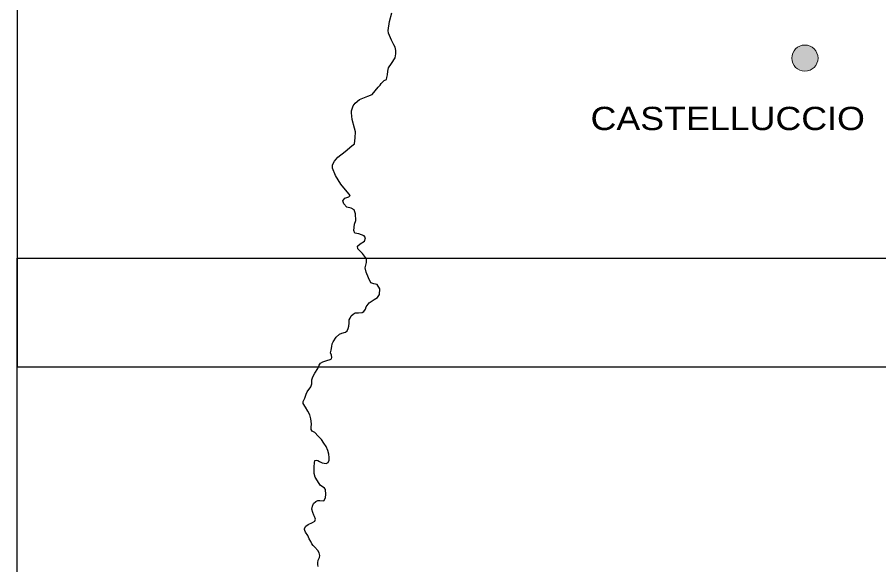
# Model space of a CAD drawing. Extents: x 645880 to 658994, y 884400 to 894744.
# Drawn here: x 648503.9 to 648966.8, y 890013.1 to 890307.4 of the extents above; entities that cross this region are included whole.
import ezdxf
from ezdxf.enums import TextEntityAlignment as Align

# ---------------------------------------------------------------- set-up
doc = ezdxf.new("R2010")
doc.units = 0
doc.header["$LTSCALE"] = 10
doc.layers.add('62', color=7, linetype='Continuous', lineweight=35)

msp = doc.modelspace()

# ---------------------------------------------------------------- hatches: boundary and pattern name
at = {"layer": '62'}
msp.add_hatch(color=256, dxfattribs=at).paths.add_polyline_path([(648934.17, 890285.39, 1), (648920.08, 890285.39, 1)])

# ---------------------------------------------------------------- linework, layer by layer
at = {"layer": '62', "lineweight": 25}
for points in [[(649384.86, 890693.49), (648503.87, 890693.49), (648503.87, 890119.49), (649384.86, 890119.49)], [(649384.86, 890693.49), (648503.87, 890693.49), (648503.87, 890119.49), (649384.86, 890119.49)], [(649155.24, 889662.36), (648503.87, 889662.36), (648503.87, 890177.93), (649155.24, 890177.93)], [(649155.24, 889662.36), (648503.87, 889662.36), (648503.87, 890177.93), (649155.24, 890177.93)]]:
    msp.add_lwpolyline(points, close=True, dxfattribs=at)
for points in [[(648706.23, 890292.56), (648705.04, 890295.05), (648703.33, 890298.77), (648703.16, 890300.26), (648703.84, 890305.05), (648705.12, 890309.67)], [(648706.23, 890292.56), (648705.04, 890295.05), (648703.33, 890298.77), (648703.16, 890300.26), (648703.84, 890305.05), (648705.12, 890309.67)], [(648678.91, 890208.68), (648679.93, 890210.17), (648682.06, 890210.91), (648682.74, 890211.49), (648682.14, 890212.48), (648677.8, 890217.6), (648674.82, 890222.23), (648673.37, 890226.19), (648673.37, 890228.09), (648674.29, 890229.94), (648676.17, 890232.18), (648680, 890235.23), (648683.66, 890238.2), (648685.11, 890239.36), (648685.54, 890242.58), (648685.62, 890245.72), (648685.19, 890247.71), (648683.92, 890252.5), (648683.41, 890255.97), (648683.49, 890257.12), (648684.34, 890259.84), (648685.54, 890261.24), (648687.75, 890263.15), (648692.18, 890264.96), (648694.65, 890265.87), (648697.88, 890269.84), (648698.82, 890270.83), (648699.42, 890271.74), (648701.04, 890273.39), (648702.23, 890273.97), (648702.4, 890275.04), (648702.91, 890276.36), (648703.08, 890278.35), (648703.42, 890280.16), (648705.04, 890282.48), (648706.91, 890285.53), (648707.34, 890287.76), (648707.34, 890289.42), (648706.91, 890291.23), (648706.23, 890292.56)], [(648678.91, 890208.68), (648679.93, 890210.17), (648682.06, 890210.91), (648682.74, 890211.49), (648682.14, 890212.48), (648677.8, 890217.6), (648674.82, 890222.23), (648673.37, 890226.19), (648673.37, 890228.09), (648674.29, 890229.94), (648676.17, 890232.18), (648680, 890235.23), (648683.66, 890238.2), (648685.11, 890239.36), (648685.54, 890242.58), (648685.62, 890245.72), (648685.19, 890247.71), (648683.92, 890252.5), (648683.41, 890255.97), (648683.49, 890257.12), (648684.34, 890259.84), (648685.54, 890261.24), (648687.75, 890263.15), (648692.18, 890264.96), (648694.65, 890265.87), (648697.88, 890269.84), (648698.82, 890270.83), (648699.42, 890271.74), (648701.04, 890273.39), (648702.23, 890273.97), (648702.4, 890275.04), (648702.91, 890276.36), (648703.08, 890278.35), (648703.42, 890280.16), (648705.04, 890282.48), (648706.91, 890285.53), (648707.34, 890287.76), (648707.34, 890289.42), (648706.91, 890291.23), (648706.23, 890292.56)], [(648682.69, 890145.72), (648683.24, 890146.88), (648684.39, 890147.78), (648685.54, 890148.49), (648687.2, 890148.53), (648689.16, 890148.69), (648690.05, 890149.31), (648690.99, 890150.43), (648691.46, 890151.67), (648692.95, 890153.94), (648695.63, 890155.63), (648697.47, 890156.77), (648698.49, 890158.42), (648698.66, 890161.48), (648697.21, 890163.71), (648695.42, 890164.12), (648693.8, 890164.62), (648692.61, 890167.34), (648691.34, 890170.32), (648690.91, 890172.71), (648691.5, 890175.52), (648691.5, 890177.5), (648689.46, 890180.31), (648686.91, 890182.96), (648686.65, 890184.36), (648688.1, 890185.68), (648690.48, 890187.09), (648691.08, 890188.82), (648690.31, 890189.98), (648687.42, 890190.89), (648685.29, 890191.38), (648684.69, 890192.71), (648685.03, 890196.18), (648685.89, 890198.1), (648685.72, 890201.74), (648684.87, 890203.89), (648683.34, 890204.71), (648680.95, 890205.37), (648679.42, 890207.03), (648678.91, 890208.68)], [(648682.69, 890145.72), (648683.24, 890146.88), (648684.39, 890147.78), (648685.54, 890148.49), (648687.2, 890148.53), (648689.16, 890148.69), (648690.05, 890149.31), (648690.99, 890150.43), (648691.46, 890151.67), (648692.95, 890153.94), (648695.63, 890155.63), (648697.47, 890156.77), (648698.49, 890158.42), (648698.66, 890161.48), (648697.21, 890163.71), (648695.42, 890164.12), (648693.8, 890164.62), (648692.61, 890167.34), (648691.34, 890170.32), (648690.91, 890172.71), (648691.5, 890175.52), (648691.5, 890177.5), (648689.46, 890180.31), (648686.91, 890182.96), (648686.65, 890184.36), (648688.1, 890185.68), (648690.48, 890187.09), (648691.08, 890188.82), (648690.31, 890189.98), (648687.42, 890190.89), (648685.29, 890191.38), (648684.69, 890192.71), (648685.03, 890196.18), (648685.89, 890198.1), (648685.72, 890201.74), (648684.87, 890203.89), (648683.34, 890204.71), (648680.95, 890205.37), (648679.42, 890207.03), (648678.91, 890208.68)], [(648661.84, 890086.9), (648661.92, 890088.84), (648661.63, 890091.52), (648661.07, 890093.76), (648659.96, 890095.62), (648658.86, 890097.76), (648657.5, 890099.83), (648657.54, 890100.82), (648658.48, 890102.68), (648659.16, 890104.74), (648659.75, 890106.06), (648661.7, 890108.72), (648662.17, 890110.33), (648662.09, 890112.44), (648662.64, 890114.13), (648663.75, 890116.11), (648665.32, 890118.51), (648666.05, 890120.41), (648666.86, 890121.48), (648668.13, 890122.14), (648670.23, 890122.86), (648671.98, 890123.36), (648672.79, 890123.85), (648672.92, 890124.52), (648672.7, 890125.67), (648672.28, 890126.99), (648672.49, 890128.52), (648673, 890130.5), (648673.09, 890131.83), (648673.55, 890132.94), (648675.17, 890135.46), (648677, 890136.99), (648678.37, 890137.61), (648680.2, 890138.06), (648681.09, 890138.89), (648681.64, 890140.13), (648681.98, 890141.37), (648682.18, 890142.87), (648682.3, 890144.81), (648682.69, 890145.72)], [(648661.84, 890086.9), (648661.92, 890088.84), (648661.63, 890091.52), (648661.07, 890093.76), (648659.96, 890095.62), (648658.86, 890097.76), (648657.5, 890099.83), (648657.54, 890100.82), (648658.48, 890102.68), (648659.16, 890104.74), (648659.75, 890106.06), (648661.7, 890108.72), (648662.17, 890110.33), (648662.09, 890112.44), (648662.64, 890114.13), (648663.75, 890116.11), (648665.32, 890118.51), (648666.05, 890120.41), (648666.86, 890121.48), (648668.13, 890122.14), (648670.23, 890122.86), (648671.98, 890123.36), (648672.79, 890123.85), (648672.92, 890124.52), (648672.7, 890125.67), (648672.28, 890126.99), (648672.49, 890128.52), (648673, 890130.5), (648673.09, 890131.83), (648673.55, 890132.94), (648675.17, 890135.46), (648677, 890136.99), (648678.37, 890137.61), (648680.2, 890138.06), (648681.09, 890138.89), (648681.64, 890140.13), (648681.98, 890141.37), (648682.18, 890142.87), (648682.3, 890144.81), (648682.69, 890145.72)], [(648663.2, 890039.84), (648662.69, 890041.2), (648662.22, 890043.06), (648662.6, 890044.67), (648663.16, 890046.08), (648664.26, 890047.11), (648665.33, 890047.61), (648666.48, 890047.65), (648668.18, 890047.44), (648668.86, 890047.69), (648669.46, 890049.18), (648669.67, 890050.91), (648669.54, 890053.51), (648668.95, 890054.31), (648666.74, 890055.88), (648665.24, 890058.15), (648664.01, 890060.22), (648663.46, 890062.16), (648663.5, 890063.27), (648663.5, 890065.71), (648663.54, 890067.94), (648663.8, 890069.1), (648664.52, 890069.39), (648665.37, 890069.22), (648666.35, 890068.68), (648667.72, 890067.98), (648669.8, 890067.61), (648670.99, 890068.06), (648671.46, 890069.28), (648671.55, 890070.77), (648671.25, 890072.59), (648670.82, 890074.53), (648669.8, 890076.72), (648668.61, 890078.46), (648667.33, 890080.4), (648665.5, 890082.26), (648663.71, 890084.16), (648662.31, 890084.86), (648661.75, 890085.72), (648661.84, 890086.9)], [(648663.2, 890039.84), (648662.69, 890041.2), (648662.22, 890043.06), (648662.6, 890044.67), (648663.16, 890046.08), (648664.26, 890047.11), (648665.33, 890047.61), (648666.48, 890047.65), (648668.18, 890047.44), (648668.86, 890047.69), (648669.46, 890049.18), (648669.67, 890050.91), (648669.54, 890053.51), (648668.95, 890054.31), (648666.74, 890055.88), (648665.24, 890058.15), (648664.01, 890060.22), (648663.46, 890062.16), (648663.5, 890063.27), (648663.5, 890065.71), (648663.54, 890067.94), (648663.8, 890069.1), (648664.52, 890069.39), (648665.37, 890069.22), (648666.35, 890068.68), (648667.72, 890067.98), (648669.8, 890067.61), (648670.99, 890068.06), (648671.46, 890069.28), (648671.55, 890070.77), (648671.25, 890072.59), (648670.82, 890074.53), (648669.8, 890076.72), (648668.61, 890078.46), (648667.33, 890080.4), (648665.5, 890082.26), (648663.71, 890084.16), (648662.31, 890084.86), (648661.75, 890085.72), (648661.84, 890086.9)], [(648665.63, 890012.21), (648665.33, 890013.29), (648665.33, 890014.13), (648665.63, 890015.58), (648666.23, 890016.98), (648666.48, 890018.14), (648666.1, 890019.5), (648665.42, 890020.86), (648663.84, 890022.56), (648662.95, 890023.47), (648662.14, 890024.29), (648661.63, 890025.57), (648660.82, 890027.02), (648659.97, 890028.84), (648658.82, 890030.7), (648658.35, 890031.52), (648658.26, 890031.98), (648658.26, 890032.57), (648658.94, 890033.89), (648660.14, 890034.84), (648662.48, 890035.75), (648663.84, 890036.49), (648664.1, 890037.53), (648663.58, 890039.14), (648663.2, 890039.84)], [(648665.63, 890012.21), (648665.33, 890013.29), (648665.33, 890014.13), (648665.63, 890015.58), (648666.23, 890016.98), (648666.48, 890018.14), (648666.1, 890019.5), (648665.42, 890020.86), (648663.84, 890022.56), (648662.95, 890023.47), (648662.14, 890024.29), (648661.63, 890025.57), (648660.82, 890027.02), (648659.97, 890028.84), (648658.82, 890030.7), (648658.35, 890031.52), (648658.26, 890031.98), (648658.26, 890032.57), (648658.94, 890033.89), (648660.14, 890034.84), (648662.48, 890035.75), (648663.84, 890036.49), (648664.1, 890037.53), (648663.58, 890039.14), (648663.2, 890039.84)]]:
    msp.add_lwpolyline(points, dxfattribs=at)
at = {"layer": '62', "lineweight": 13}
msp.add_circle((648927.13, 890285.39), 7.04, dxfattribs=at)

# ---------------------------------------------------------------- texts
at = {"layer": '62', "width": 1.15}
msp.add_text('CASTELLUCCIO', height=12.5, dxfattribs=at).set_placement((648885.66, 890246.72), align=Align.CENTER)

doc.saveas('drawing.dxf')
